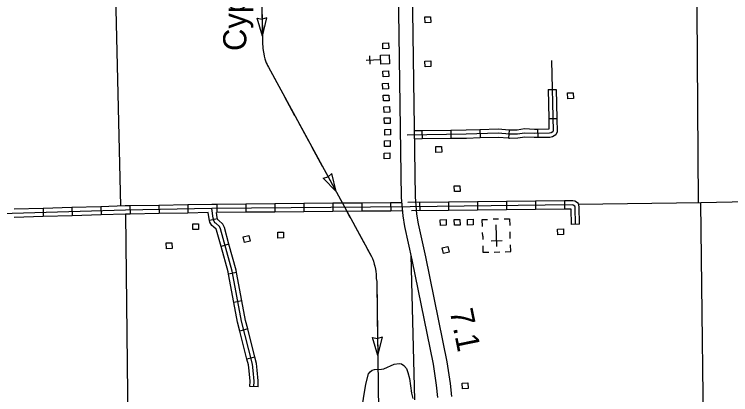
# Model space of a CAD drawing. Extents: x 1084508 to 1142749, y 1057638 to 1093403.
# Drawn here: x 1100696 to 1104795, y 1066201 to 1068379 of the extents above; entities that cross this region are included whole.
import ezdxf

# ---------------------------------------------------------------- set-up
doc = ezdxf.new("R2010")
doc.units = 0
for name, color, linetype in [('Level 15', 7, 'Continuous'), ('Level 32', 7, 'Continuous'), ('Level 35', 7, 'Continuous'), ('Level 4', 7, 'Continuous'), ('Level 43', 7, 'Continuous'), ('Level 48', 7, 'Continuous'), ('Level 5', 7, 'Continuous'), ('Level 56', 7, 'Continuous'), ('Level 57', 7, 'Continuous')]:
    doc.layers.add(name, color=color, linetype=linetype)

msp = doc.modelspace()

# ---------------------------------------------------------------- linework, layer by layer
at = {"layer": 'Level 15'}
for points in [[(1103118.6, 1066184.5), (1103111.7, 1066255), (1103093.8, 1066375.8), (1102972.7, 1066974), (1102929.5, 1067164.5), (1102919.9, 1067224.6), (1102910.6, 1067330.1), (1102887.7, 1068926.2), (1102877.2, 1069529.3), (1102864.3, 1070085.2), (1102857.5, 1070572)], [(1102935.9, 1070574.4), (1102942.8, 1070086.7), (1102955.7, 1069530.8), (1102966.2, 1068927.5), (1102989, 1067334.1), (1102997.8, 1067234.2), (1103006.6, 1067179.4), (1103049.4, 1066990.4), (1103171.1, 1066389.4), (1103189.6, 1066264.6), (1103197, 1066189.4)]]:
    msp.add_lwpolyline(points, dxfattribs=at)
at = {"layer": 'Level 32'}
for p, q in [((1103749.5, 1067947.8), (1103796.5, 1067949)), ((1103753.6, 1067782.2), (1103800.7, 1067783.3)), ((1103028.1, 1067712.3), (1103028.7, 1067665.2)), ((1103193.8, 1067714.5), (1103194.4, 1067667.5)), ((1103359, 1067718.2), (1103360.5, 1067671.2)), ((1103527.3, 1067716.2), (1103523.2, 1067669.3)), ((1103690.2, 1067720.4), (1103690.8, 1067673.4)), ((1101357.4, 1067282.1), (1101358.2, 1067235.1)), ((1101523.1, 1067285.1), (1101523.9, 1067238.1)), ((1101688.8, 1067288.2), (1101689.6, 1067241.1)), ((1101854.7, 1067290.9), (1101855.1, 1067243.8)), ((1102020.4, 1067292.4), (1102020.9, 1067245.3)), ((1102186.2, 1067293.8), (1102186.6, 1067246.8)), ((1102351.9, 1067295.3), (1102352.3, 1067248.2)), ((1102517.6, 1067296.8), (1102518, 1067249.7)), ((1102683.3, 1067298.3), (1102683.7, 1067251.2)), ((1102849, 1067299.7), (1102849.5, 1067252.7)), ((1103014.7, 1067301.3), (1103015.2, 1067254.2)), ((1103180.4, 1067303.2), (1103181, 1067256.1)), ((1103346.2, 1067305), (1103346.7, 1067257.9)), ((1103511.9, 1067306.8), (1103512.4, 1067259.7)), ((1103677.6, 1067308.6), (1103678.1, 1067261.6)), ((1103843.3, 1067310.5), (1103843.8, 1067263.4)), ((1100860.1, 1067267.5), (1100861.5, 1067220.4)), ((1101025.8, 1067272.5), (1101027.2, 1067225.4)), ((1101191.4, 1067277.5), (1101192.9, 1067230.4)), ((1101858.1, 1067208.2), (1101812.3, 1067197.7)), ((1103930.1, 1067176.8), (1103883, 1067175.8)), ((1101924, 1067062.4), (1101878.6, 1067050.1)), ((1101967, 1066900.5), (1101920.8, 1066891.7)), ((1101998, 1066737.7), (1101951.8, 1066728.9)), ((1102031.8, 1066577), (1101986.2, 1066565.4)), ((1102072.7, 1066416.4), (1102027.1, 1066404.8)), ((1102090.7, 1066245.7), (1102043.6, 1066247.3))]:
    msp.add_line(p, q, dxfattribs=at)
for points in [[(1103768.9, 1068114.1), (1103778.9, 1067710.1), (1103776.9, 1067705.6), (1103767.3, 1067700.2), (1103757.4, 1067697.7), (1103671.5, 1067696.7), (1103615.5, 1067698.8), (1103574.9, 1067693.1), (1103529.2, 1067692.4), (1103464, 1067698.1), (1103281.9, 1067692.2), (1102944.5, 1067687.6)], [(1103749.5, 1067947.8), (1103753.6, 1067782.2)], [(1103796.5, 1067949), (1103800.7, 1067783.3)], [(1103753.6, 1067782.2), (1103755.1, 1067721.4), (1103754.3, 1067721.2), (1103690.2, 1067720.4)], [(1103800.7, 1067783.3), (1103802.6, 1067705.2), (1103795.1, 1067688.8), (1103776.1, 1067678.2), (1103760.5, 1067674.2), (1103690.8, 1067673.4)], [(1103028.1, 1067712.3), (1102983.6, 1067711.7)], [(1103193.8, 1067714.5), (1103028.1, 1067712.3)], [(1103359, 1067718.2), (1103281.4, 1067715.7), (1103193.8, 1067714.5)], [(1103527.3, 1067716.2), (1103464.7, 1067721.7), (1103359, 1067718.2)], [(1103690.2, 1067720.4), (1103671.8, 1067720.2), (1103614.3, 1067722.5), (1103573.1, 1067716.6), (1103530, 1067716), (1103527.3, 1067716.2)], [(1103028.7, 1067665.2), (1102984.3, 1067664.6)], [(1103194.4, 1067667.5), (1103028.7, 1067665.2)], [(1103360.5, 1067671.2), (1103282.5, 1067668.7), (1103194.4, 1067667.5)], [(1103523.2, 1067669.3), (1103463.4, 1067674.5), (1103360.5, 1067671.2)], [(1103690.8, 1067673.4), (1103671.1, 1067673.1), (1103616.7, 1067675.2), (1103576.8, 1067669.5), (1103528.3, 1067668.9), (1103523.2, 1067669.3)], [(1103906.6, 1067176.3), (1103904.6, 1067273.9), (1103902.8, 1067281), (1103894.4, 1067286.1), (1103888.4, 1067287.4), (1102960.7, 1067277.2), (1101825.7, 1067267.1), (1101331.2, 1067258.1), (1100292.5, 1067226.8), (1099631.4, 1067210.9), (1099419, 1067209.6), (1098664.6, 1067197.4), (1097959.8, 1067183.2)], [(1101357.4, 1067282.1), (1101330.6, 1067281.6), (1101191.4, 1067277.5)], [(1101523.1, 1067285.1), (1101357.4, 1067282.1)], [(1101688.8, 1067288.2), (1101523.1, 1067285.1)], [(1101854.7, 1067290.9), (1101825.4, 1067290.6), (1101688.8, 1067288.2)], [(1102020.4, 1067292.4), (1101854.7, 1067290.9)], [(1102186.2, 1067293.8), (1102020.4, 1067292.4)], [(1102351.9, 1067295.3), (1102186.2, 1067293.8)], [(1102517.6, 1067296.8), (1102351.9, 1067295.3)], [(1102683.3, 1067298.3), (1102517.6, 1067296.8)], [(1102849, 1067299.7), (1102683.3, 1067298.3)], [(1102913.2, 1067300.3), (1102849, 1067299.7)], [(1103180.4, 1067303.2), (1102947.2, 1067300.6)], [(1103346.2, 1067305), (1103180.4, 1067303.2)], [(1103511.9, 1067306.8), (1103346.2, 1067305)], [(1103677.6, 1067308.6), (1103511.9, 1067306.8)], [(1103843.3, 1067310.5), (1103677.6, 1067308.6)], [(1103930.1, 1067176.8), (1103928, 1067277), (1103923.2, 1067296.1), (1103903.4, 1067308.2), (1103890.9, 1067311), (1103843.3, 1067310.5)], [(1100860.1, 1067267.5), (1100694.5, 1067262.5)], [(1101025.8, 1067272.5), (1100860.1, 1067267.5)], [(1101191.4, 1067277.5), (1101025.8, 1067272.5)], [(1101689.6, 1067241.1), (1101523.9, 1067238.1)], [(1101805.2, 1067243.2), (1101689.6, 1067241.1)], [(1101812.3, 1067197.7), (1101810, 1067207.6), (1101805.2, 1067243.2)], [(1102067.2, 1066246.5), (1102068.3, 1066278.8), (1102062.8, 1066339.6), (1102058.8, 1066375.9), (1101996.3, 1066621.1), (1101941.5, 1066908.7), (1101875.7, 1067150.1), (1101869.9, 1067163.4), (1101850.2, 1067181), (1101843.4, 1067185.8), (1101836.5, 1067197.5), (1101833.2, 1067211.8), (1101825.7, 1067267.1)], [(1101858.1, 1067208.2), (1101856.3, 1067216), (1101852.6, 1067243.8)], [(1101855.1, 1067243.8), (1101852.6, 1067243.8)], [(1102020.9, 1067245.3), (1101855.1, 1067243.8)], [(1102186.6, 1067246.8), (1102020.9, 1067245.3)], [(1102352.3, 1067248.2), (1102186.6, 1067246.8)], [(1102518, 1067249.7), (1102352.3, 1067248.2)], [(1102683.7, 1067251.2), (1102518, 1067249.7)], [(1102849.5, 1067252.7), (1102683.7, 1067251.2)], [(1102917.4, 1067253.3), (1102849.5, 1067252.7)], [(1103181, 1067256.1), (1102968.3, 1067253.7)], [(1103346.7, 1067257.9), (1103181, 1067256.1)], [(1103512.4, 1067259.7), (1103346.7, 1067257.9)], [(1103678.1, 1067261.6), (1103512.4, 1067259.7)], [(1103843.8, 1067263.4), (1103678.1, 1067261.6)], [(1103883, 1067175.8), (1103881.2, 1067263.8), (1103843.8, 1067263.4)], [(1100861.5, 1067220.4), (1100695.9, 1067215.4)], [(1101027.2, 1067225.4), (1100861.5, 1067220.4)], [(1101192.9, 1067230.4), (1101027.2, 1067225.4)], [(1101358.2, 1067235.1), (1101331.8, 1067234.6), (1101192.9, 1067230.4)], [(1101523.9, 1067238.1), (1101358.2, 1067235.1)], [(1101924, 1067062.4), (1101898, 1067158), (1101889.4, 1067177.6), (1101864.9, 1067199.4), (1101861.1, 1067202.1), (1101858.6, 1067206.3), (1101858.1, 1067208.2)], [(1101878.6, 1067050.1), (1101853.4, 1067142.3), (1101850.4, 1067149.3), (1101835.5, 1067162.5), (1101825.8, 1067169.4), (1101814.4, 1067188.6), (1101812.3, 1067197.7)], [(1101920.8, 1066891.7), (1101918.5, 1066903.4), (1101878.6, 1067050.1)], [(1101967, 1066900.5), (1101964.4, 1066914), (1101924, 1067062.4)], [(1101951.8, 1066728.9), (1101920.8, 1066891.7)], [(1101998, 1066737.7), (1101967, 1066900.5)], [(1101986.2, 1066565.4), (1101973.3, 1066616), (1101951.8, 1066728.9)], [(1102031.8, 1066577), (1102019.3, 1066626.2), (1101998, 1066737.7)], [(1102027.1, 1066404.8), (1101986.2, 1066565.4)], [(1102072.7, 1066416.4), (1102031.8, 1066577)], [(1102043.6, 1066247.3), (1102044.7, 1066278.2), (1102039.4, 1066337.2), (1102035.5, 1066371.6), (1102027.1, 1066404.8)], [(1102090.7, 1066245.7), (1102091.8, 1066279.5), (1102086.2, 1066341.9), (1102082, 1066380.1), (1102072.7, 1066416.4)]]:
    msp.add_lwpolyline(points, dxfattribs=at)
at = {"layer": 'Level 35'}
msp.add_lwpolyline([(1102680.2, 1066096.9), (1102707.9, 1066261.7), (1102723.2, 1066320), (1102731, 1066332.5), (1102744.1, 1066341.7), (1102756, 1066344.7), (1102796.1, 1066346.3), (1102811, 1066349.4), (1102869.8, 1066374.9), (1102897.9, 1066378.4), (1102911.8, 1066376.6), (1102924.9, 1066367.7), (1102939, 1066350.6), (1102948.2, 1066328), (1102957.8, 1066293.8), (1102967.9, 1066208.7), (1102976.4, 1066179.8)], dxfattribs=at)
at = {"layer": 'Level 4'}
msp.add_lwpolyline([(1106237.3, 1067334.7), (1104624.7, 1067299.6), (1103924.7, 1067290.2)], dxfattribs=at)
at = {"layer": 'Level 43'}
for p, q in [((1102115.6, 1068253.9), (1102085.8, 1068357.4)), ((1102085.8, 1068357.4), (1102113.6, 1068350.5)), ((1102141.5, 1068358.5), (1102114, 1068350.6)), ((1102115.6, 1068253.9), (1102141.5, 1068358.5)), ((1102462.9, 1067441.7), (1102490.8, 1067448.4)), ((1102511.9, 1067468.4), (1102491.2, 1067448.6)), ((1102537.2, 1067363.6), (1102511.9, 1067468.4)), ((1102537.2, 1067363.6), (1102462.9, 1067441.7)), ((1102775, 1066425), (1102745.8, 1066528.7)), ((1102745.8, 1066528.7), (1102773.6, 1066521.6)), ((1102801.6, 1066529.4), (1102774, 1066521.6)), ((1102775, 1066425), (1102801.6, 1066529.4))]:
    msp.add_line(p, q, dxfattribs=at)
for points in [[(1102103.4, 1068908.8), (1102116.5, 1068205.4), (1102117.1, 1068196.6), (1102118.2, 1068184.4), (1102119.8, 1068171.6), (1102123.3, 1068152.6), (1102125.6, 1068139.1), (1102128.6, 1068124.8), (1102132.2, 1068112.4), (1102137.6, 1068100.9), (1102144, 1068086.7), (1102149.7, 1068075.6), (1102739.7, 1066991.5), (1102744.8, 1066980.4), (1102750.6, 1066965.2), (1102755.6, 1066947.4), (1102758.4, 1066937.5), (1102762.5, 1066918.8), (1102764.5, 1066906.6), (1102765.7, 1066890.3), (1102766.8, 1066865.9), (1102769.6, 1066848.4), (1102784.9, 1065660.8)], [(1102113.3, 1068378.2), (1102115.6, 1068253.9)], [(1102116.4, 1068212.5), (1102116.5, 1068205.4), (1102117.1, 1068196.6), (1102118.2, 1068184.4), (1102119.8, 1068171.6), (1102123.3, 1068152.6), (1102123.6, 1068150.9)], [(1102123.6, 1068150.9), (1102125.6, 1068139.1), (1102128.6, 1068124.8), (1102132.2, 1068112.4), (1102137.6, 1068100.9), (1102141.7, 1068091.8)], [(1102160.9, 1068055.1), (1102220.3, 1067945.9)], [(1102240.1, 1067909.5), (1102299.5, 1067800.3)], [(1102319.3, 1067763.9), (1102378.7, 1067654.8)], [(1102398.5, 1067618.4), (1102458, 1067509.2)], [(1102477.8, 1067472.8), (1102537.2, 1067363.6)], [(1102557, 1067327.2), (1102573.3, 1067297.3)], [(1102598.8, 1067250.4), (1102616.4, 1067218.1)], [(1102636.2, 1067181.7), (1102695.6, 1067072.5)], [(1102715.4, 1067036.1), (1102739.7, 1066991.5), (1102744.8, 1066980.4), (1102750.6, 1066965.2), (1102755.6, 1066947.4), (1102758.4, 1066937.5), (1102761.9, 1066921.6)], [(1102766.1, 1066880.5), (1102766.8, 1066865.9), (1102769.6, 1066848.4), (1102770.8, 1066756.4)], [(1102771.3, 1066715), (1102772.9, 1066590.7)], [(1102773.4, 1066549.3), (1102775, 1066425)], [(1102775.6, 1066383.6), (1102776, 1066345.5)]]:
    msp.add_lwpolyline(points, dxfattribs=at)
at = {"layer": 'Level 5'}
for points in [[(1101226.4, 1071957.9), (1101246, 1070548.7), (1101264.7, 1068891.3), (1101302.9, 1067280.8)], [(1104610.1, 1067299.4), (1104598.6, 1068952.7), (1104581.3, 1069871.9)], [(1104645.6, 1065566.7), (1104624.7, 1067299.6)], [(1101331.5, 1067234.6), (1101351.7, 1065521.7)], [(1102987, 1066170.5), (1102967.4, 1066997.5)]]:
    msp.add_lwpolyline(points, dxfattribs=at)
at = {"layer": 'Level 56'}
for points in [[(1103046.1, 1068331.2), (1103045, 1068363.9), (1103077.7, 1068365), (1103078.8, 1068332.3)], [(1102805.1, 1068181.6), (1102804, 1068214.3), (1102836.7, 1068215.4), (1102837.8, 1068182.7)], [(1103046.6, 1068078.3), (1103045.5, 1068110.9), (1103078.3, 1068112), (1103079.4, 1068079.4)], [(1102806, 1068021.5), (1102804.9, 1068054.1), (1102837.6, 1068055.3), (1102838.7, 1068022.6)], [(1102804.2, 1067951), (1102803.1, 1067983.7), (1102835.8, 1067984.8), (1102836.9, 1067952.1)], [(1102807.7, 1067882.8), (1102806.6, 1067915.4), (1102839.3, 1067916.5), (1102840.4, 1067883.9)], [(1103862.5, 1067895.9), (1103861.3, 1067928.6), (1103894.1, 1067929.7), (1103895.2, 1067897)], [(1102811.7, 1067816.9), (1102810.6, 1067849.6), (1102843.3, 1067850.7), (1102844.4, 1067818.1)], [(1102813.9, 1067753.2), (1102812.8, 1067785.8), (1102845.6, 1067786.9), (1102846.7, 1067754.3)], [(1102816.3, 1067687.7), (1102815.2, 1067720.4), (1102848, 1067721.5), (1102849.1, 1067688.9)], [(1102814.2, 1067621.9), (1102813.1, 1067654.5), (1102845.8, 1067655.6), (1102846.9, 1067623)], [(1103108.5, 1067588.6), (1103107.4, 1067621.3), (1103140.1, 1067622.4), (1103141.2, 1067589.7)], [(1102812.3, 1067551.8), (1102811.2, 1067584.4), (1102844, 1067585.6), (1102845.1, 1067552.9)], [(1103214, 1067364), (1103212.9, 1067396.7), (1103245.7, 1067397.8), (1103246.8, 1067365.1)], [(1103134.5, 1067169.6), (1103133.4, 1067202.3), (1103166.1, 1067203.4), (1103167.2, 1067170.8)], [(1103213.9, 1067170.9), (1103212.8, 1067203.5), (1103245.5, 1067204.6), (1103246.6, 1067172)], [(1103289.4, 1067171.7), (1103288.3, 1067204.4), (1103321, 1067205.5), (1103322.1, 1067172.9)], [(1101717.8, 1067146.1), (1101716.7, 1067178.7), (1101749.5, 1067179.8), (1101750.6, 1067147.2)], [(1102203.9, 1067098), (1102202.8, 1067130.7), (1102235.6, 1067131.8), (1102236.7, 1067099.1)], [(1103805.8, 1067116.4), (1103804.7, 1067149.1), (1103837.5, 1067150.2), (1103838.6, 1067117.5)], [(1102005.4, 1067104.7), (1102037.2, 1067112.3), (1102044.8, 1067080.4), (1102013, 1067072.8)], [(1101566, 1067037), (1101564.9, 1067069.6), (1101597.7, 1067070.8), (1101598.8, 1067038.1)], [(1103144.8, 1067041.4), (1103176.6, 1067048.9), (1103184.2, 1067017), (1103152.4, 1067009.5)], [(1103259.8, 1066234.8), (1103258.7, 1066267.4), (1103291.4, 1066268.5), (1103292.6, 1066235.9)]]:
    msp.add_lwpolyline(points, close=True, dxfattribs=at)
at = {"layer": 'Level 57'}
for p, q in [((1102708.1, 1068117.2), (1102792.6, 1068120.1)), ((1102732.4, 1068094.5), (1102730.8, 1068141.5)), ((1103466.7, 1067206.3), (1103435.3, 1067205.2)), ((1103456.5, 1067048.9), (1103452.2, 1067174.4)), ((1103375.9, 1067109), (1103375.3, 1067128.9)), ((1103533.4, 1067095), (1103532.1, 1067134.2)), ((1103375.9, 1067109), (1103376.6, 1067089.6)), ((1103486.8, 1067081.3), (1103423.8, 1067079.2)), ((1103454.4, 1067111.6), (1103454.4, 1067111.6)), ((1103454.4, 1067111.6), (1103454.4, 1067111.6)), ((1103441.7, 1067017), (1103473.1, 1067018.1))]:
    msp.add_line(p, q, dxfattribs=at)
msp.add_lwpolyline([(1102842.4, 1068096.3), (1102793.4, 1068094.6), (1102791.7, 1068145.4), (1102840.7, 1068147)], close=True, dxfattribs=at)
for points in [[(1103374.1, 1067163.9), (1103372.7, 1067203.1), (1103404.1, 1067204.2)], [(1103498.2, 1067207.4), (1103529.6, 1067208.4), (1103530.9, 1067169.2)], [(1103410.5, 1067015.9), (1103379.1, 1067014.9), (1103377.8, 1067054.1)], [(1103504.6, 1067019.1), (1103536, 1067020.2), (1103534.7, 1067059.4)]]:
    msp.add_lwpolyline(points, dxfattribs=at)

# ---------------------------------------------------------------- texts
at = {"layer": 'Level 43'}
msp.add_text('Cypress', height=132.58, rotation=90, dxfattribs=at).set_placement((1102023.5, 1068169.3))
at = {"layer": 'Level 48'}
msp.add_text('7.1', height=132.58, rotation=281.4431, dxfattribs=at).set_placement((1103186.3, 1066680.9))

doc.saveas('drawing.dxf')
